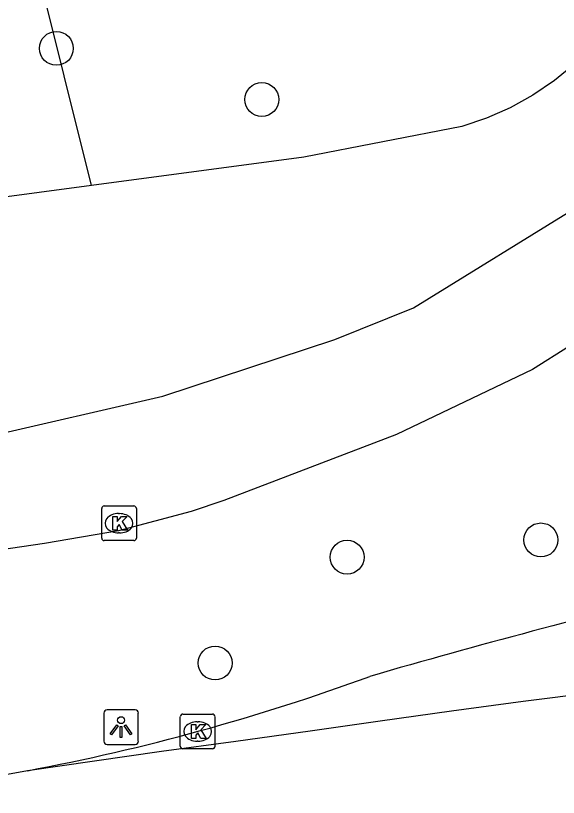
# Model space of a CAD drawing. Extents: x 157793 to 159380, y 380882 to 382313.
# Drawn here: x 158662.27 to 158677.92, y 381162.48 to 381185.03 of the extents above; entities that cross this region are included whole.
import ezdxf

# ---------------------------------------------------------------- set-up
doc = ezdxf.new("R2010")
doc.units = 0
for name, color, linetype in [('IMGEO_Boom', 7, 'Continuous'), ('IMGEO_Fietspad_gesloten', 7, 'Continuous'), ('IMGEO_Groenvoorziening', 7, 'Continuous'), ('IMGEO_Kolk', 7, 'Continuous'), ('IMGEO_Lichtpunt', 7, 'Continuous'), ('IMGEO_Rijbaan_regionaal_gesloten', 7, 'Continuous'), ('IMGEO_Voetpad_open', 7, 'Continuous')]:
    doc.layers.add(name, color=color, linetype=linetype)

msp = doc.modelspace()

# ---------------------------------------------------------------- linework, layer by layer
at = {"layer": 'IMGEO_Boom'}
for centre in [(158663.444, 381184.088), (158669.368, 381182.611), (158677.417, 381169.907), (158671.828, 381169.41), (158668.023, 381166.356)]:
    msp.add_circle(centre, 0.489, dxfattribs=at)
at = {"layer": 'IMGEO_Fietspad_gesloten'}
for points in [[(158656.232, 381172.144), (158661.423, 381172.877), (158666.512, 381174.058), (158671.476, 381175.689), (158673.739, 381176.601), (158678.633, 381179.627)], [(158678.24, 381175.5), (158677.179, 381174.821), (158673.253, 381172.947), (158668.276, 381171.049), (158667.33, 381170.729), (158665.236, 381170.171), (158663.101, 381169.802), (158659.302, 381169.246), (158656.946, 381168.934)]]:
    msp.add_lwpolyline(points, dxfattribs=at)
at = {"layer": 'IMGEO_Groenvoorziening'}
msp.add_lwpolyline([(158664.457, 381180.133), (158662.884, 381186.473)], dxfattribs=at)
at = {"layer": 'IMGEO_Kolk'}
for p, q in [((158664.826, 381170.888), (158665.678, 381170.888)), ((158664.751, 381169.962), (158664.751, 381170.814)), ((158665.239, 381170.668), (158665.264, 381170.668)), ((158665.752, 381170.814), (158665.752, 381169.962)), ((158665.262, 381170.108), (158665.237, 381170.108)), ((158665.678, 381169.888), (158664.826, 381169.888)), ((158667.018, 381163.957), (158667.018, 381164.809)), ((158667.093, 381164.883), (158667.945, 381164.883)), ((158668.019, 381164.809), (158668.019, 381163.957)), ((158667.506, 381164.663), (158667.531, 381164.663)), ((158667.529, 381164.103), (158667.504, 381164.103)), ((158667.945, 381163.883), (158667.093, 381163.883))]:
    msp.add_line(p, q, dxfattribs=at)
for points in [[(158664.826, 381170.888), (158665.678, 381170.888)], [(158664.751, 381169.962), (158664.751, 381170.814)], [(158665.752, 381170.814), (158665.752, 381169.962)], [(158665.072, 381170.588), (158665.195, 381170.588), (158665.195, 381170.437), (158665.325, 381170.588), (158665.489, 381170.588), (158665.343, 381170.437), (158665.496, 381170.188), (158665.344, 381170.188), (158665.259, 381170.352), (158665.195, 381170.285), (158665.195, 381170.188), (158665.072, 381170.188), (158665.072, 381170.588)], [(158665.678, 381169.888), (158664.826, 381169.888)], [(158667.018, 381163.957), (158667.018, 381164.809)], [(158667.093, 381164.883), (158667.945, 381164.883)], [(158668.019, 381164.809), (158668.019, 381163.957)], [(158667.339, 381164.583), (158667.462, 381164.583), (158667.462, 381164.432), (158667.592, 381164.583), (158667.756, 381164.583), (158667.61, 381164.432), (158667.763, 381164.183), (158667.611, 381164.183), (158667.526, 381164.347), (158667.462, 381164.28), (158667.462, 381164.183), (158667.339, 381164.183), (158667.339, 381164.583)], [(158667.945, 381163.883), (158667.093, 381163.883)]]:
    msp.add_lwpolyline(points, dxfattribs=at)
for centre, start, end in [((158664.828, 381170.812), 91.552, 178.448), ((158664.828, 381170.812), 91.552, 178.448), ((158665.676, 381170.812), 1.552, 88.448), ((158665.676, 381170.812), 1.552, 88.448), ((158664.828, 381169.964), 181.552, 268.448), ((158664.828, 381169.964), 181.552, 268.448), ((158665.676, 381169.964), 271.552, 358.448), ((158665.676, 381169.964), 271.552, 358.448), ((158667.095, 381164.807), 91.552, 178.448), ((158667.095, 381164.807), 91.552, 178.448), ((158667.943, 381164.807), 1.552, 88.448), ((158667.943, 381164.807), 1.552, 88.448), ((158667.095, 381163.959), 181.552, 268.448), ((158667.095, 381163.959), 181.552, 268.448), ((158667.943, 381163.959), 271.552, 358.448), ((158667.943, 381163.959), 271.552, 358.448)]:
    msp.add_arc(centre, 0.0765, start, end, dxfattribs=at)
for centre, major_axis, ratio, start_param, end_param in [((158665.238, 381170.388), (-0.387, 0.002), 0.722429, 4.712389, 7.853982), ((158665.263, 381170.388), (-0.39, 0.002), 0.717154, 1.570796, 4.712389), ((158667.505, 381164.383), (-0.387, 0.002), 0.722429, 4.712389, 7.853982), ((158667.53, 381164.383), (-0.39, 0.002), 0.717154, 1.570796, 4.712389)]:
    msp.add_ellipse(centre, major_axis=major_axis, ratio=ratio, start_param=start_param, end_param=end_param, dxfattribs=at)
at = {"layer": 'IMGEO_Lichtpunt'}
for p, q in [((158665.714, 381165.005), (158664.906, 381165.005)), ((158665.714, 381165.005), (158664.906, 381165.005)), ((158664.812, 381164.91), (158664.812, 381164.103)), ((158664.812, 381164.91), (158664.812, 381164.103)), ((158665.808, 381164.103), (158665.808, 381164.91)), ((158665.808, 381164.103), (158665.808, 381164.91)), ((158664.906, 381164.009), (158665.714, 381164.009)), ((158664.906, 381164.009), (158665.714, 381164.009))]:
    msp.add_line(p, q, dxfattribs=at)
for points in [[(158665.186, 381164.574), (158665.225, 381164.546), (158665.037, 381164.284), (158664.999, 381164.311), (158665.186, 381164.574)], [(158665.398, 381164.546), (158665.436, 381164.573), (158665.623, 381164.311), (158665.584, 381164.283), (158665.398, 381164.546)], [(158665.288, 381164.526), (158665.335, 381164.526), (158665.335, 381164.204), (158665.288, 381164.204), (158665.288, 381164.526)]]:
    msp.add_lwpolyline(points, dxfattribs=at)
msp.add_circle((158665.311, 381164.708), 0.0994, dxfattribs=at)
for centre, start, end in [((158664.906, 381164.91), 90, 180), ((158664.906, 381164.91), 90, 180), ((158665.714, 381164.91), 0, 90), ((158665.714, 381164.91), 0, 90), ((158664.906, 381164.103), 180, 270), ((158664.906, 381164.103), 180, 270), ((158665.714, 381164.103), 270, 0), ((158665.714, 381164.103), 270, 360)]:
    msp.add_arc(centre, 0.0946, start, end, dxfattribs=at)
at = {"layer": 'IMGEO_Rijbaan_regionaal_gesloten'}
for points in [[(158678.976, 381165.503), (158676.908, 381165.247), (158674.844, 381164.965), (158672.78, 381164.683), (158670.763, 381164.387), (158668.618, 381164.094), (158666.473, 381163.8), (158662.608, 381163.25)], [(158662.608, 381163.25), (158658.382, 381162.481)]]:
    msp.add_lwpolyline(points, dxfattribs=at)
for centre, radius, start, end in [((158731.516, 380962.484), 211.876, 103.54752, 106.17714), ((158651.234, 381223.831), 61.639, 280.63332, 290.16825)]:
    msp.add_arc(centre, radius, start, end, dxfattribs=at)
at = {"layer": 'IMGEO_Voetpad_open'}
for points in [[(158691.446, 381197.396), (158692.538, 381192.731), (158691.806, 381192.354), (158687.83, 381190.226), (158684.06, 381187.752), (158683.743, 381187.521), (158678.387, 381183.628), (158677.809, 381183.157), (158677.188, 381182.737), (158676.531, 381182.374), (158675.845, 381182.071), (158675.134, 381181.831), (158670.578, 381180.953), (158664.457, 381180.133)], [(158664.457, 381180.133), (158660.066, 381179.544), (158659.877, 381179.488)]]:
    msp.add_lwpolyline(points, dxfattribs=at)

doc.saveas('drawing.dxf')
